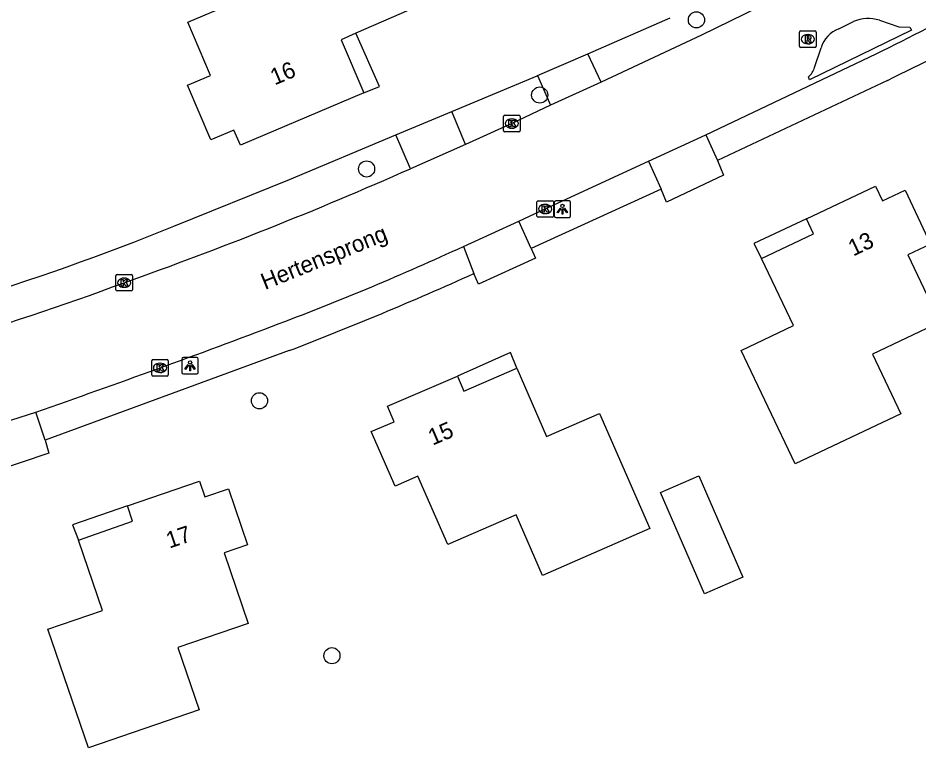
# Model space of a CAD drawing. Extents: x 162675 to 163482, y 379761 to 381227.
# Drawn here: x 163198.1 to 163252.7, y 380821.3 to 380865.5 of the extents above; entities that cross this region are included whole.
import ezdxf

# ---------------------------------------------------------------- set-up
doc = ezdxf.new("R2010")
doc.units = 0
for name, color, linetype in [('IMGEO_Boom', 7, 'Continuous'), ('IMGEO_Groenvoorziening', 7, 'Continuous'), ('IMGEO_Kolk', 7, 'Continuous'), ('IMGEO_Lichtpunt', 7, 'Continuous'), ('IMGEO_Openbare_ruimte_label', 7, 'Continuous'), ('IMGEO_Pand', 7, 'Continuous'), ('IMGEO_Pand_nummerreeks', 7, 'Continuous'), ('IMGEO_Pand_overbouw', 7, 'Continuous'), ('IMGEO_Parkeervlak_halfverhard', 7, 'Continuous'), ('IMGEO_Rijbaan_lokaal_gesloten', 7, 'Continuous'), ('IMGEO_Rioolput', 7, 'Continuous'), ('IMGEO_Voetpad_open', 7, 'Continuous')]:
    doc.layers.add(name, color=color, linetype=linetype)

msp = doc.modelspace()

# ---------------------------------------------------------------- linework, layer by layer
at = {"layer": 'IMGEO_Boom'}
for centre in [(163239.224, 380865.421), (163229.732, 380860.87), (163219.245, 380856.397), (163212.757, 380842.365), (163217.146, 380826.932)]:
    msp.add_circle(centre, 0.489, dxfattribs=at)
at = {"layer": 'IMGEO_Groenvoorziening'}
for points in [[(163232.642, 380863.371), (163237.632, 380865.535)], [(163224.405, 380859.877), (163229.572, 380862.039), (163229.596, 380862.05)], [(163207.562, 380852.928), (163214.572, 380855.761), (163221.009, 380858.456)]]:
    msp.add_lwpolyline(points, dxfattribs=at)
msp.add_arc((163151.508, 380990.85), 148.878, 281.49409, 292.11782, dxfattribs=at)
at = {"layer": 'IMGEO_Kolk'}
for p, q in [((163227.544, 380858.717), (163227.544, 380859.569)), ((163227.619, 380859.643), (163228.471, 380859.643)), ((163228.545, 380859.569), (163228.545, 380858.717)), ((163228.032, 380859.423), (163228.057, 380859.423)), ((163228.471, 380858.643), (163227.619, 380858.643)), ((163228.055, 380858.863), (163228.03, 380858.863)), ((163229.565, 380853.547), (163229.565, 380854.399)), ((163229.64, 380854.473), (163230.492, 380854.473)), ((163230.053, 380854.253), (163230.078, 380854.253)), ((163230.566, 380854.399), (163230.566, 380853.547)), ((163230.076, 380853.693), (163230.051, 380853.693)), ((163230.492, 380853.473), (163229.64, 380853.473)), ((163204.063, 380849.085), (163204.063, 380849.937)), ((163204.138, 380850.011), (163204.99, 380850.011)), ((163204.551, 380849.791), (163204.576, 380849.791)), ((163205.064, 380849.937), (163205.064, 380849.085)), ((163204.574, 380849.231), (163204.549, 380849.231)), ((163204.99, 380849.011), (163204.138, 380849.011)), ((163206.31, 380844.856), (163207.162, 380844.856)), ((163206.235, 380843.93), (163206.235, 380844.782)), ((163206.723, 380844.636), (163206.748, 380844.636)), ((163207.236, 380844.782), (163207.236, 380843.93)), ((163207.162, 380843.856), (163206.31, 380843.856)), ((163206.746, 380844.076), (163206.721, 380844.076))]:
    msp.add_line(p, q, dxfattribs=at)
for points in [[(163227.544, 380858.717), (163227.544, 380859.569)], [(163227.619, 380859.643), (163228.471, 380859.643)], [(163228.545, 380859.569), (163228.545, 380858.717)], [(163227.865, 380859.343), (163227.988, 380859.343), (163227.988, 380859.192), (163228.118, 380859.343), (163228.282, 380859.343), (163228.136, 380859.192), (163228.289, 380858.943), (163228.137, 380858.943), (163228.052, 380859.107), (163227.988, 380859.04), (163227.988, 380858.943), (163227.865, 380858.943), (163227.865, 380859.343)], [(163228.471, 380858.643), (163227.619, 380858.643)], [(163229.565, 380853.547), (163229.565, 380854.399)], [(163229.64, 380854.473), (163230.492, 380854.473)], [(163229.886, 380854.173), (163230.009, 380854.173), (163230.009, 380854.022), (163230.139, 380854.173), (163230.303, 380854.173), (163230.157, 380854.022), (163230.31, 380853.773), (163230.158, 380853.773), (163230.073, 380853.937), (163230.009, 380853.87), (163230.009, 380853.773), (163229.886, 380853.773), (163229.886, 380854.173)], [(163230.566, 380854.399), (163230.566, 380853.547)], [(163230.492, 380853.473), (163229.64, 380853.473)], [(163204.063, 380849.085), (163204.063, 380849.937)], [(163204.138, 380850.011), (163204.99, 380850.011)], [(163204.384, 380849.711), (163204.507, 380849.711), (163204.507, 380849.56), (163204.637, 380849.711), (163204.801, 380849.711), (163204.655, 380849.56), (163204.808, 380849.311), (163204.656, 380849.311), (163204.571, 380849.475), (163204.507, 380849.408), (163204.507, 380849.311), (163204.384, 380849.311), (163204.384, 380849.711)], [(163205.064, 380849.937), (163205.064, 380849.085)], [(163204.99, 380849.011), (163204.138, 380849.011)], [(163206.31, 380844.856), (163207.162, 380844.856)], [(163206.235, 380843.93), (163206.235, 380844.782)], [(163206.556, 380844.556), (163206.679, 380844.556), (163206.679, 380844.405), (163206.809, 380844.556), (163206.973, 380844.556), (163206.827, 380844.405), (163206.98, 380844.156), (163206.828, 380844.156), (163206.743, 380844.32), (163206.679, 380844.253), (163206.679, 380844.156), (163206.556, 380844.156), (163206.556, 380844.556)], [(163207.236, 380844.782), (163207.236, 380843.93)], [(163207.162, 380843.856), (163206.31, 380843.856)]]:
    msp.add_lwpolyline(points, dxfattribs=at)
for centre, start, end in [((163227.621, 380859.567), 91.552, 178.448), ((163227.621, 380859.567), 91.552, 178.448), ((163228.469, 380859.567), 1.552, 88.448), ((163228.469, 380859.567), 1.552, 88.448), ((163227.621, 380858.719), 181.552, 268.448), ((163227.621, 380858.719), 181.552, 268.448), ((163228.469, 380858.719), 271.552, 358.448), ((163228.469, 380858.719), 271.552, 358.448), ((163229.642, 380854.397), 91.552, 178.448), ((163229.642, 380854.397), 91.552, 178.448), ((163230.49, 380854.397), 1.552, 88.448), ((163230.49, 380854.397), 1.552, 88.448), ((163229.642, 380853.549), 181.552, 268.448), ((163229.642, 380853.549), 181.552, 268.448), ((163230.49, 380853.549), 271.552, 358.448), ((163230.49, 380853.549), 271.552, 358.448), ((163204.14, 380849.935), 91.552, 178.448), ((163204.14, 380849.935), 91.552, 178.448), ((163204.988, 380849.935), 1.552, 88.448), ((163204.988, 380849.935), 1.552, 88.448), ((163204.14, 380849.087), 181.552, 268.448), ((163204.14, 380849.087), 181.552, 268.448), ((163204.988, 380849.087), 271.552, 358.448), ((163204.988, 380849.087), 271.552, 358.448), ((163206.312, 380844.78), 91.552, 178.448), ((163206.312, 380844.78), 91.552, 178.448), ((163207.16, 380844.78), 1.552, 88.448), ((163207.16, 380844.78), 1.552, 88.448), ((163206.312, 380843.932), 181.552, 268.448), ((163206.312, 380843.932), 181.552, 268.448), ((163207.16, 380843.932), 271.552, 358.448), ((163207.16, 380843.932), 271.552, 358.448)]:
    msp.add_arc(centre, 0.0765, start, end, dxfattribs=at)
for centre, major_axis, ratio, start_param, end_param in [((163228.031, 380859.143), (-0.387, 0.002), 0.722429, 4.712389, 7.853982), ((163228.056, 380859.143), (-0.39, 0.002), 0.717154, 1.570796, 4.712389), ((163230.052, 380853.973), (-0.387, 0.002), 0.722429, 4.712389, 7.853982), ((163230.077, 380853.973), (-0.39, 0.002), 0.717154, 1.570796, 4.712389), ((163204.55, 380849.511), (-0.387, 0.002), 0.722429, 4.712389, 7.853982), ((163204.575, 380849.511), (-0.39, 0.002), 0.717154, 1.570796, 4.712389), ((163206.722, 380844.356), (-0.387, 0.002), 0.722429, 4.712389, 7.853982), ((163206.747, 380844.356), (-0.39, 0.002), 0.717154, 1.570796, 4.712389)]:
    msp.add_ellipse(centre, major_axis=major_axis, ratio=ratio, start_param=start_param, end_param=end_param, dxfattribs=at)
at = {"layer": 'IMGEO_Lichtpunt'}
for p, q in [((163230.608, 380854.365), (163230.608, 380853.558)), ((163230.608, 380854.365), (163230.608, 380853.558)), ((163231.51, 380854.46), (163230.702, 380854.46)), ((163231.51, 380854.46), (163230.702, 380854.46)), ((163231.604, 380853.558), (163231.604, 380854.365)), ((163231.604, 380853.558), (163231.604, 380854.365)), ((163230.702, 380853.464), (163231.51, 380853.464)), ((163230.702, 380853.464), (163231.51, 380853.464)), ((163208.055, 380844.887), (163208.055, 380844.08)), ((163208.055, 380844.887), (163208.055, 380844.08)), ((163208.957, 380844.982), (163208.149, 380844.982)), ((163208.957, 380844.982), (163208.149, 380844.982)), ((163209.051, 380844.08), (163209.051, 380844.887)), ((163209.051, 380844.08), (163209.051, 380844.887)), ((163208.149, 380843.986), (163208.957, 380843.986)), ((163208.149, 380843.986), (163208.957, 380843.986))]:
    msp.add_line(p, q, dxfattribs=at)
for points in [[(163230.982, 380854.029), (163231.021, 380854.001), (163230.833, 380853.739), (163230.795, 380853.766), (163230.982, 380854.029)], [(163231.084, 380853.981), (163231.131, 380853.981), (163231.131, 380853.659), (163231.084, 380853.659), (163231.084, 380853.981)], [(163231.194, 380854.001), (163231.232, 380854.028), (163231.419, 380853.766), (163231.38, 380853.738), (163231.194, 380854.001)], [(163208.429, 380844.551), (163208.468, 380844.523), (163208.28, 380844.261), (163208.242, 380844.288), (163208.429, 380844.551)], [(163208.531, 380844.503), (163208.578, 380844.503), (163208.578, 380844.181), (163208.531, 380844.181), (163208.531, 380844.503)], [(163208.641, 380844.523), (163208.679, 380844.55), (163208.866, 380844.288), (163208.827, 380844.26), (163208.641, 380844.523)]]:
    msp.add_lwpolyline(points, dxfattribs=at)
for centre in [(163231.107, 380854.163), (163208.554, 380844.685)]:
    msp.add_circle(centre, 0.0994, dxfattribs=at)
for centre, start, end in [((163230.702, 380854.365), 90, 180), ((163230.702, 380854.365), 90, 180), ((163231.51, 380854.365), 0, 90), ((163231.51, 380854.365), 0, 90), ((163230.702, 380853.558), 180, 270), ((163230.702, 380853.558), 180, 270), ((163231.51, 380853.558), 270, 0), ((163231.51, 380853.558), 270, 360), ((163208.149, 380844.887), 90, 180), ((163208.149, 380844.887), 90, 180), ((163208.957, 380844.887), 0, 90), ((163208.957, 380844.887), 0, 90), ((163208.149, 380844.08), 180, 270), ((163208.149, 380844.08), 180, 270), ((163208.957, 380844.08), 270, 0), ((163208.957, 380844.08), 270, 360)]:
    msp.add_arc(centre, 0.0946, start, end, dxfattribs=at)
at = {"layer": 'IMGEO_Pand'}
for points in [[(163218.83, 380872.993), (163221.812, 380866.012), (163218.603, 380864.623), (163217.697, 380864.222), (163219.078, 380861.006), (163211.602, 380857.827), (163211.208, 380858.746), (163209.819, 380858.152), (163208.404, 380861.462), (163209.792, 380862.055), (163208.413, 380865.282), (163213.489, 380867.45), (163212.31, 380870.208), (163218.83, 380872.993)], [(163253.973, 380847.125), (163249.895, 380845.19), (163251.607, 380841.582), (163245.197, 380838.541), (163241.936, 380845.411), (163245.1, 380846.912), (163243.158, 380850.976), (163246.319, 380852.475), (163245.889, 380853.377), (163250.065, 380855.361), (163250.495, 380854.459), (163251.86, 380855.107), (163253.404, 380851.851), (163252.038, 380851.203), (163253.973, 380847.125)], [(163236.398, 380834.63), (163229.892, 380831.796), (163228.297, 380835.458), (163224.158, 380833.655), (163222.356, 380837.795), (163220.97, 380837.191), (163219.531, 380840.496), (163220.915, 380841.089), (163220.504, 380842.038), (163224.745, 380843.855), (163225.143, 380842.936), (163228.355, 380844.337), (163230.15, 380840.205), (163233.344, 380841.586), (163233.363, 380841.594), (163236.398, 380834.63)], [(163242.04, 380831.697), (163239.71, 380830.68), (163237.039, 380836.803), (163239.37, 380837.82), (163242.04, 380831.697)], [(163212.041, 380833.643), (163210.613, 380833.153), (163212.079, 380828.889), (163207.815, 380827.423), (163209.112, 380823.651), (163202.409, 380821.348), (163199.94, 380828.535), (163203.25, 380829.673), (163201.788, 380833.929), (163205.07, 380835.069), (163204.764, 380836.015), (163209.128, 380837.496), (163209.452, 380836.552), (163210.874, 380837.042), (163212.041, 380833.643)]]:
    msp.add_lwpolyline(points, dxfattribs=at)
at = {"layer": 'IMGEO_Pand_overbouw'}
for points in [[(163218.603, 380864.623), (163217.697, 380864.222), (163219.078, 380861.006), (163220.018, 380861.395)], [(163243.158, 380850.976), (163246.319, 380852.475), (163245.889, 380853.377), (163242.692, 380851.875)], [(163228.355, 380844.337), (163227.968, 380845.28), (163224.745, 380843.855), (163225.143, 380842.936)], [(163204.764, 380836.015), (163201.438, 380834.86), (163201.788, 380833.929), (163205.07, 380835.069)]]:
    msp.add_lwpolyline(points, close=True, dxfattribs=at)
at = {"layer": 'IMGEO_Parkeervlak_halfverhard'}
for points in [[(163250.788, 380861.761), (163240.496, 380856.901)], [(163237.095, 380855.175), (163229.217, 380851.581)], [(163214.561, 380845.4), (163199.771, 380839.987)]]:
    msp.add_lwpolyline(points, dxfattribs=at)
for centre, radius, start, end in [((163160.005, 381049.196), 208.263, 295.84284, 299.70919), ((163137.071, 381046.862), 215.851, 291.03877, 294.25767)]:
    msp.add_arc(centre, radius, start, end, dxfattribs=at)
at = {"layer": 'IMGEO_Rijbaan_lokaal_gesloten'}
for points in [[(163253.427, 380871.293), (163239.536, 380864.489), (163233.463, 380861.647)], [(163251.485, 380864.995), (163252.141, 380864.98), (163252.254, 380864.797), (163246.082, 380861.789), (163246.012, 380861.979)], [(163247.849, 380864.871), (163248.734, 380865.318)], [(163250.312, 380865.394), (163251.485, 380864.995)], [(163239.796, 380858.461), (163250.119, 380863.366)], [(163246.379, 380862.532), (163246.78, 380863.733)], [(163233.463, 380861.647), (163230.395, 380860.261)], [(163230.395, 380860.261), (163228.045, 380859.143), (163225.244, 380857.883)], [(163236.329, 380856.877), (163239.796, 380858.461)], [(163225.244, 380857.883), (163221.902, 380856.409)], [(163228.466, 380853.239), (163230.066, 380853.973), (163236.329, 380856.877)], [(163225.107, 380851.706), (163228.466, 380853.239)], [(163195.717, 380840.567), (163199.209, 380841.682)]]:
    msp.add_lwpolyline(points, dxfattribs=at)
for centre, radius, start, end in [((163108.482, 381148.072), 317.992, 296.44958, 298.93354), ((163249.622, 380863.297), 2.207, 71.7902, 113.7245), ((163248.443, 380863.242), 1.734, 110.0282, 163.5532), ((163245.358, 380862.811), 1.058, 308.1501, 344.7092), ((163122.062, 381082.118), 246.805, 289.5289, 293.86181), ((163154.437, 381004.918), 168.725, 290.65278, 294.76182), ((163151.597, 380990.832), 150.92, 281.48289, 290.54585), ((163020.199, 381357.405), 545.908, 289.1421, 290.7879)]:
    msp.add_arc(centre, radius, start, end, dxfattribs=at)
at = {"layer": 'IMGEO_Rioolput'}
for p, q in [((163245.473, 380863.825), (163245.473, 380864.677)), ((163245.548, 380864.751), (163246.4, 380864.751)), ((163245.961, 380864.531), (163245.986, 380864.531)), ((163246.474, 380864.677), (163246.474, 380863.825)), ((163245.984, 380863.971), (163245.959, 380863.971)), ((163246.4, 380863.751), (163245.548, 380863.751))]:
    msp.add_line(p, q, dxfattribs=at)
for points in [[(163245.473, 380863.825), (163245.473, 380864.677)], [(163245.548, 380864.751), (163246.4, 380864.751)], [(163246.062, 380864.449), (163245.81, 380864.451), (163245.81, 380864.051)], [(163246.474, 380864.677), (163246.474, 380863.825)], [(163245.81, 380864.051), (163245.934, 380864.051), (163245.934, 380864.213), (163245.945, 380864.213)], [(163245.988, 380864.37), (163245.934, 380864.37), (163245.934, 380864.289)], [(163245.934, 380864.289), (163245.986, 380864.289)], [(163245.992, 380864.184), (163246.063, 380864.051), (163246.203, 380864.051), (163246.138, 380864.177)], [(163246.4, 380863.751), (163245.548, 380863.751)]]:
    msp.add_lwpolyline(points, dxfattribs=at)
for centre, radius, start, end in [((163245.55, 380864.675), 0.0765, 91.552, 178.448), ((163245.55, 380864.675), 0.0765, 91.552, 178.448), ((163246.061, 380864.339), 0.109, 350.3612, 89.416), ((163246.398, 380864.675), 0.0765, 1.552, 88.448), ((163246.398, 380864.675), 0.0765, 1.552, 88.448), ((163245.944, 380864.16), 0.0533, 26.0293, 88.6989), ((163245.97, 380864.478), 0.19, 274.7715, 282.9687), ((163245.994, 380864.274), 0.0964, 77.0061, 93.1865), ((163246.008, 380864.331), 0.0378, 276.6634, 79.6772), ((163246.059, 380864.339), 0.112, 277.5842, 350.9817), ((163246.043, 380864.124), 0.108, 29.5134, 73.7905), ((163245.55, 380863.827), 0.0765, 181.552, 268.448), ((163245.55, 380863.827), 0.0765, 181.552, 268.448), ((163246.398, 380863.827), 0.0765, 271.552, 358.448), ((163246.398, 380863.827), 0.0765, 271.552, 358.448)]:
    msp.add_arc(centre, radius, start, end, dxfattribs=at)
for centre, major_axis, ratio, start_param, end_param in [((163245.96, 380864.251), (-0.387, 0.002), 0.722429, 4.712389, 7.853982), ((163245.985, 380864.251), (-0.39, 0.002), 0.717154, 1.570796, 4.712389)]:
    msp.add_ellipse(centre, major_axis=major_axis, ratio=ratio, start_param=start_param, end_param=end_param, dxfattribs=at)
at = {"layer": 'IMGEO_Voetpad_open'}
for points in [[(163229.596, 380862.05), (163232.642, 380863.371)], [(163233.463, 380861.647), (163232.642, 380863.371)], [(163229.596, 380862.05), (163230.395, 380860.261)], [(163221.009, 380858.456), (163224.405, 380859.877)], [(163225.244, 380857.883), (163224.405, 380859.877)], [(163221.902, 380856.409), (163221.009, 380858.456)], [(163239.796, 380858.461), (163240.496, 380856.901)], [(163236.329, 380856.877), (163237.095, 380855.175)], [(163240.496, 380856.901), (163240.872, 380856.017), (163237.415, 380854.389), (163237.095, 380855.175)], [(163229.217, 380851.581), (163228.466, 380853.239)], [(163225.107, 380851.706), (163225.751, 380850.069)], [(163229.217, 380851.581), (163229.479, 380851), (163226.017, 380849.427), (163225.751, 380850.069)], [(163199.771, 380839.987), (163199.209, 380841.682)], [(163199.771, 380839.987), (163199.993, 380839.2), (163196.559, 380838.049), (163196.231, 380838.937)]]:
    msp.add_lwpolyline(points, dxfattribs=at)

# ---------------------------------------------------------------- texts
at = {"layer": 'IMGEO_Openbare_ruimte_label'}
msp.add_text('Hertensprong', height=1, rotation=22.0995, dxfattribs=at).set_placement((163213.095, 380849.064))
at = {"layer": 'IMGEO_Pand_nummerreeks'}
for s, rotation, p in [('16', 23.0362, (163213.677, 380861.448)), ('13', 25.4095, (163248.719, 380851.091)), ('15', 23.202, (163223.241, 380839.642)), ('17', 18.7513, (163207.304, 380833.413))]:
    msp.add_text(s, height=1, rotation=rotation, dxfattribs=at).set_placement(p)

doc.saveas('drawing.dxf')
